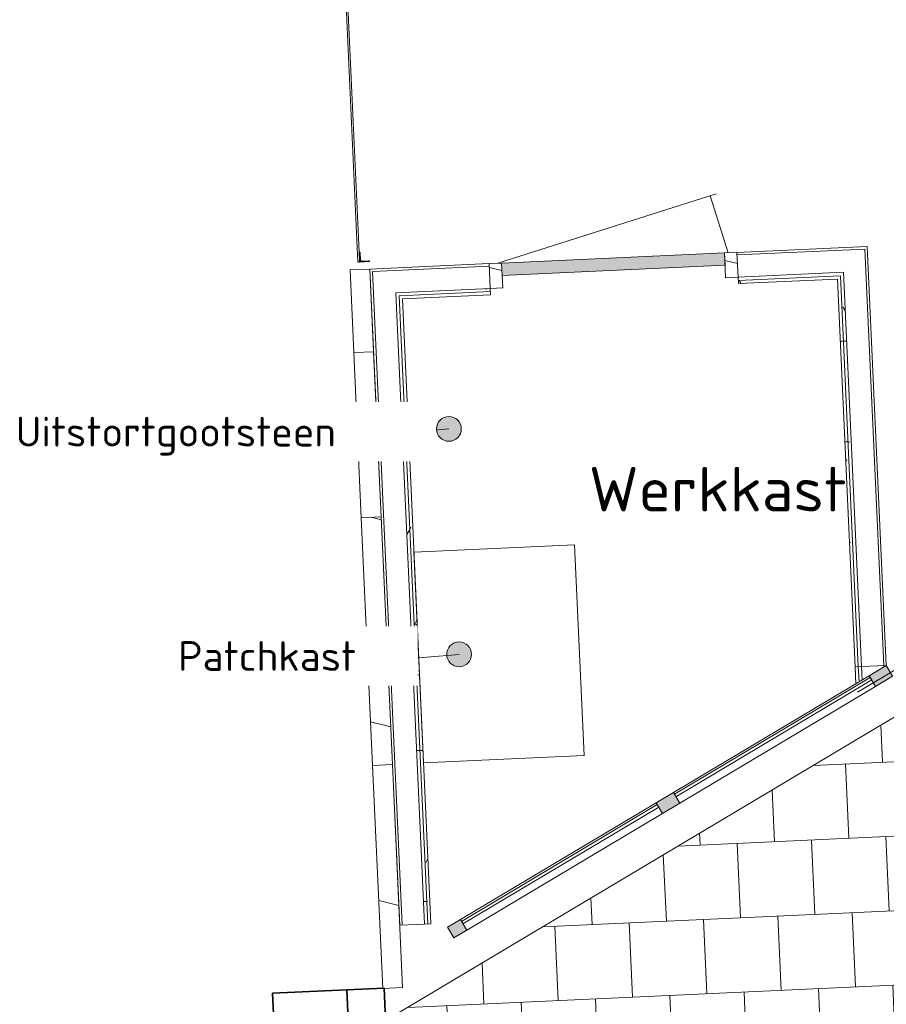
# Model space of a CAD drawing. Header units: metres. Extents: x 127444 to 127966, y 464485 to 464708.
# Tile 397 of 425: x 127897.05 to 127900.55, y 464691.77 to 464695.74. Entities that reach past the tile are written whole.
import ezdxf

# ---------------------------------------------------------------- set-up
doc = ezdxf.new("R2010")
doc.units = ezdxf.units.M
for name, pattern in [('Dash_2_', [6.349999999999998, 3.174999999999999, -3.174999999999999]), ('IMPORT-DASHED _3_', [1.875, 1.25, -0.625]), ('VH-OPSLUITBAND_100X200', [16, 8, -2, 4, -2]), ('VH-OPSLUITBAND_150X250', [24, 16, -2, 4, -2])]:
    doc.linetypes.add(name, pattern=pattern)
doc.layers.get('0').update_dxf_attribs({"lineweight": 25})
for name, color, linetype, lineweight in [('A-DETL', 255, 'Continuous', 9), ('A-DETL-GENF', 92, 'Continuous', 9), ('A-DETL-THIN', 151, 'Continuous', 9), ('A-DOOR', 31, 'Continuous', 9), ('A-FLOR', 192, 'Continuous', 9), ('A-GENM', 7, 'Continuous', 9), ('A-GLAZ-CURT', 52, 'Continuous', 9), ('A-GLAZ-CWMG', 51, 'Continuous', 9), ('A-WALL', 113, 'Continuous', 9), ('A-WALL-PATT', 111, 'Continuous', 13), ('B-WE-VH-VERHARDING_BETON-A-250', 252, 'Continuous', 18), ('B-WE-VH-VERHARDING_BETONSTRAATSTEEN-A-200', 8, 'Continuous', 9), ('G-ANNO-TEXT', 231, 'Continuous', 9), ('N-WE-VH-KANTOPSLUITING_OPSLUITBAND_100X200-G', 150, 'VH-OPSLUITBAND_100X200', 35), ('N-WE-VH-KANTOPSLUITING_OPSLUITBAND_150X250-G', 150, 'VH-OPSLUITBAND_150X250', 35), ('S-COLS', 52, 'Continuous', 9)]:
    doc.layers.add(name, color=color, linetype=linetype, lineweight=lineweight)
doc.styles.add('ISOCPEUR_2', font='isocpeur.ttf', dxfattribs={"height": 0.18})
doc.styles.add('ISOCPEUR_3', font='isocpeur.ttf', dxfattribs={"height": 120})
pattern_1 = [(120.8163824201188, (127962.7950409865, 464656.7746928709), (-0.2954494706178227, 0.2969732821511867), [0.033528, -0.271272, 0.033528, -0.271272, -1.6256]), (120.8163824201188, (127962.7950409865, 464656.7746928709), (-0.2954494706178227, 0.2969732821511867), [-0.6096, 0.033528, -0.576072, 0.033528, -0.271272, -0.7112]), (120.8163824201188, (127962.7950409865, 464656.7746928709), (-0.2954494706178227, 0.2969732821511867), [-1.524, 0.033528, -0.169672, 0.033528, -0.474472]), (240.8163824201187, (127962.6733405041, 464656.8795517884), (-0.1094616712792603, -0.4043533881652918), [0.03352799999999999, -0.2712719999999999, 0.03352799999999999, -0.2712719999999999, -1.625599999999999]), (240.8163824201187, (127962.6733405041, 464656.8795517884), (-0.1094616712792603, -0.4043533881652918), [-0.6095999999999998, 0.03352799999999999, -0.5760719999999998, 0.03352799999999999, -0.2712719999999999, -0.7111999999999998]), (240.8163824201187, (127962.6733405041, 464656.8795517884), (-0.1094616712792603, -0.4043533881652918), [-1.524, 0.03352799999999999, -0.1696719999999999, 0.03352799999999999, -0.4744719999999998]), (0.8163824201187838, (127962.4728053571, 464656.8190825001), (0.4049111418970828, 0.1073801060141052), [0.033528, -0.271272, 0.033528, -1.896872]), (0.8163824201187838, (127962.4728053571, 464656.8190825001), (0.4049111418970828, 0.1073801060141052), [-0.338328, -0.271272, 0.033528, -0.5760719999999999, -1.016]), (0.8163824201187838, (127962.4728053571, 464656.8190825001), (0.4049111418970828, 0.1073801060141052), [-1.2192, 0.033528, -0.271272, 0.033528, -0.6776719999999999]), (0.8163824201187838, (127962.4728053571, 464656.8190825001), (0.4049111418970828, 0.1073801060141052), [-1.557528, -0.169672, 0.033528, -0.4744719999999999])]

# ---------------------------------------------------------------- blocks, each defined once
blk = doc.blocks.new('Panel del sistema - Hiansa Panel - Ephyra Kleur Panel SEMILISO Vert - 80mm-4882250--2_00_00')
at = {"layer": 'A-GLAZ-CURT'}
h = blk.add_hatch(dxfattribs=at)
h.set_pattern_fill('FP_15', color=256, style=0, pattern_type=2)
h.set_pattern_definition([(253.208, (40681.923, 62574.72), (765.887875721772, -231.1185016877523), []), (343.208, (40681.923, 62574.72), (231.1185016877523, 765.887875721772), [])])
h.paths.add_polyline_path([(-166.6666667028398, 40.00000000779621), (-166.6666667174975, -40.00000000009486), (166.6666667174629, -40.00000000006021), (166.6666667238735, 39.99999998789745), (-151.3028322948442, 40.00000000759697)])
for p, q in [((166.6666667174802, 39.99999999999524), (-166.6666667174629, 39.99999999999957)), ((-166.6666667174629, 39.99999999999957), (-166.6666667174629, -40.0000000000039)), ((166.6666667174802, -40.00000000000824), (166.6666667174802, 39.99999999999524)), ((-166.6666667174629, -40.0000000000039), (166.6666667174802, -40.00000000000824))]:
    blk.add_line(p, q, dxfattribs=at)
blk = doc.blocks.new('Panel del sistema - Hiansa Panel - Ephyra Kleur Panel SEMILISO Vert - 80mm-4850903--2_00_00')
at = {"layer": 'A-GLAZ-CURT'}
h = blk.add_hatch(dxfattribs=at)
h.set_pattern_fill('FP_16', color=256, style=0, pattern_type=2)
h.set_pattern_definition([(253.208, (38398.59, 62574.72), (765.887875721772, -231.1185016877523), []), (343.208, (38398.59, 62574.72), (231.1185016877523, 765.887875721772), [])])
h.paths.add_polyline_path([(-449.9999996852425, 39.99999998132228), (-449.9999996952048, -40.00000000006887), (449.9999998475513, -40.00000000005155), (449.9999998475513, 39.99999999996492), (-39.35873181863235, 39.99999997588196)])
for p, q in [((449.9999998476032, 39.99999999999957), (-449.9999998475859, 39.99999999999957)), ((-449.9999998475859, 39.99999999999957), (-449.9999998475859, -39.99999999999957)), ((449.9999998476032, -39.99999999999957), (449.9999998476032, 39.99999999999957)), ((-449.9999998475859, -39.99999999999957), (449.9999998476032, -39.99999999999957))]:
    blk.add_line(p, q, dxfattribs=at)
blk = doc.blocks.new('Panel del sistema - Hiansa Panel - Ephyra Kleur Panel SEMILISO Vert - 80mm-V213--2_00_00')
at = {"layer": 'A-GLAZ-CURT'}
h = blk.add_hatch(dxfattribs=at)
h.set_pattern_fill('FP_113', color=256, style=0, pattern_type=2)
h.set_pattern_definition([(253.208, (39348.59, 62574.72), (765.887875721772, -231.1185016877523), []), (343.208, (39348.59, 62574.72), (231.1185016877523, 765.887875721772), [])])
h.paths.add_polyline_path([(-500.0000001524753, 39.99999999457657), (-500.0000001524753, -40.00000000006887), (500.000000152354, -40.00000000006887), (500.0000001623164, 39.99999998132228), (-283.499826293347, 39.99999999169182)])
for p, q in [((500.000000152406, 39.99999999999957), (-500.000000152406, 39.99999999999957)), ((-500.000000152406, 39.99999999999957), (-500.000000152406, -39.99999999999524)), ((500.000000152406, -39.99999999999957), (500.000000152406, 39.99999999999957)), ((-500.000000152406, -39.99999999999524), (500.000000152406, -39.99999999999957))]:
    blk.add_line(p, q, dxfattribs=at)
blk = doc.blocks.new('Chainlink_Fence - Chainlink_Fence-4383819--2_00_00')
at = {"layer": 'A-GENM'}
for points in [[(-3.465174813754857e-11, 39.99999999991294), (-5.197762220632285e-11, -8.662937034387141e-11), (39.96279238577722, -6.930349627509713e-11), (36.09979336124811, 3.999999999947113), (8.565286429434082, 4.594277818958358), (5.757359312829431, 5.757359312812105), (3.999999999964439, 9.999999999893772), (3.999999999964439, 36.99999999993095)], [(1707.999999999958, 39.99999999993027), (1703.999999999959, 36.99999999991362), (1703.405722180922, 8.56528642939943), (1702.24264068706, 5.757359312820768), (1697.999999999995, 3.999999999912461), (1671.037207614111, 3.999999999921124), (1668.037207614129, -6.064055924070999e-11), (1707.999999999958, -5.197762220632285e-11), (1707.999999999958, 33.89332442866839)]]:
    blk.add_hatch(color=256, dxfattribs=at).paths.add_polyline_path(points)
at = {"layer": 'A-GENM', "lineweight": 13}
for p, q in [((-1.732587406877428e-11, 0), (-1.732587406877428e-11, -7.000000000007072)), ((1668.037207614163, 4.230123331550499e-12), (39.96279238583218, 1.013451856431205e-13)), ((1707.999999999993, -7.00000000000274), (1707.999999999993, 4.331468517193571e-12)), ((-1.732587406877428e-11, -7.000000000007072), (1707.999999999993, -7.00000000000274))]:
    blk.add_line(p, q, dxfattribs=at)
at = {"layer": 'S-COLS'}
for p, q in [((0.999999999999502, 39.99999999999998), (-2.707167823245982e-13, 40.00000000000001)), ((-2.707167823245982e-13, 40.00000000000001), (0, 0)), ((1707, 39.99999999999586), (1708, 39.99999999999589)), ((1708, 39.99999999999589), (1707.999999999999, -4.119971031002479e-12)), ((0, -2.114974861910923e-15), (39.96279238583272, 1.279559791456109e-13)), ((3.999999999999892, 9.999999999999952), (3.999999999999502, 37.00000000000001)), ((36.96279238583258, 3.999999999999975), (9.999999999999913, 4.000000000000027)), ((39.96279238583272, 1.279559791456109e-13), (39.96279238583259, 1.000000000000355)), ((1668.037207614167, -3.989900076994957e-12), (1668.037207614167, 0.9999999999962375)), ((1671.037207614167, 3.999999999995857), (1698, 3.999999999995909)), ((1704, 9.999999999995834), (1704, 36.99999999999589)), ((1707.999999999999, -4.119971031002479e-12), (1668.037207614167, -3.989900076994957e-12))]:
    blk.add_line(p, q, dxfattribs=at)
for centre, radius, start, end in [((0.999999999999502, 36.99999999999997), 3.000000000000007, 6.488331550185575e-13, 90.00000000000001), ((1707, 36.99999999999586), 2.999999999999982, 89.99999999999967, 179.9999999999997), ((9.999999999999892, 10.00000000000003), 6.000000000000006, 180.0000000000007, 269.9999999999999), ((36.96279238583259, 0.9999999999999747), 3.000000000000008, 7.219859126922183e-12, 90.00000000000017), ((1671.037207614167, 0.9999999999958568), 2.999999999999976, 89.99999999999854, 179.9999999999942), ((1698, 9.999999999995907), 5.999999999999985, 269.9999999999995, 359.9999999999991)]:
    blk.add_arc(centre, radius, start, end, dxfattribs=at)
blk = doc.blocks.new('32_3_D_BNP_VO_Deur_Enkel - vo-4416047--2_00_00')
at = {"layer": 'A-DOOR'}
h = blk.add_hatch(dxfattribs=at)
h.set_pattern_fill('FP_114', color=256, style=0, pattern_type=2)
h.set_pattern_definition([(343.208, (-61432.883, 40785.59), (37.55675652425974, 124.456779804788), [])])
h.paths.add_polyline_path([(-379.9999999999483, -63.0000000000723), (-329.9999999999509, -63.0000000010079), (-329.9999999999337, 36.99999999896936), (-379.9999999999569, 36.99999999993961), (-379.9999999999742, -53.00000000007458)])
h.paths.add_polyline_path([(570.0000000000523, -63.0000000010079), (620.0000000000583, -63.0000000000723), (620.000000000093, 36.99999999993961), (570.0000000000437, 36.18082788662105), (570.000000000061, -13.00000000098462)])
blk.add_hatch(color=256, dxfattribs=at).paths.add_polyline_path([(-329.9999999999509, -63.0000000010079), (570.0000000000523, -63.0000000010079), (570.000000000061, -13.00000000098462), (-329.9999999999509, -13.00000000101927)])
for p, q in [((-380.0000000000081, -63.00000000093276), (-380.000000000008, 36.99999999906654)), ((-380.000000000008, 36.99999999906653), (-330.0000000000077, 36.99999999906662)), ((-330.0000000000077, 36.99999999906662), (-330.0000000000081, -63.00000000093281)), ((569.9999999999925, -63.00000000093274), (569.9999999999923, 36.99999999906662)), ((569.9999999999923, 36.99999999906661), (619.9999999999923, 36.99999999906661)), ((619.9999999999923, 36.99999999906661), (619.9999999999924, -63.00000000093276)), ((-330.0000000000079, -13.00000000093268), (569.9999999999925, -13.00000000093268)), ((-330.0000000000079, -63.00000000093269), (-330.0000000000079, -13.00000000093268)), ((569.9999999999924, -13.00000000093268), (569.9999999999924, -63.00000000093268)), ((-330.0000000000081, -63.00000000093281), (-380.0000000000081, -63.00000000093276)), ((569.9999999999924, -63.00000000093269), (-330.000000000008, -63.00000000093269)), ((619.9999999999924, -63.00000000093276), (569.9999999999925, -63.00000000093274))]:
    blk.add_line(p, q, dxfattribs=at)
at = {"layer": 'A-GENM'}
for p, q in [((-345.0000000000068, -63.00000000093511), (-282.7018127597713, -295.5000000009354)), ((584.9999999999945, -63.00000000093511), (-306.8499584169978, -301.9704761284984))]:
    blk.add_line(p, q, dxfattribs=at)
blk = doc.blocks.new('Panel del sistema - Hiansa Panel - Ephyra Kleur Panel SEMILISO Vert - 80mm-4882251--2_00_00')
at = {"layer": 'A-GLAZ-CURT'}
for p, q in [((333.3333334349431, 39.99999999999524), (-333.3333334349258, 39.99999999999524)), ((-333.3333334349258, 39.99999999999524), (-333.3333334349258, -40.00000000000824)), ((333.3333334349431, -40.00000000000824), (333.3333334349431, 39.99999999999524)), ((-333.3333334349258, -40.00000000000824), (333.3333334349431, -40.00000000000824))]:
    blk.add_line(p, q, dxfattribs=at)
blk = doc.blocks.new('System Panel - Closed-4882646--2_00_00')
at = {"layer": 'A-GLAZ-CURT'}
for p, q in [((459.9999999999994, 16.99999999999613), (-460.0000000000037, 16.99999999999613)), ((-460.0000000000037, 16.99999999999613), (-460.0000000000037, 4.999999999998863)), ((-460.0000000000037, 4.999999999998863), (459.9999999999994, 4.999999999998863)), ((459.9999999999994, 4.999999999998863), (459.9999999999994, 16.99999999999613))]:
    blk.add_line(p, q, dxfattribs=at)
blk = doc.blocks.new('Rectangular Mullion - 60x50mm-4852872--2_00_00')
at = {"layer": 'A-GLAZ-CWMG'}
for p, q in [((72605.00000018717, -33468.23632676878), (72605.00000018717, -34388.23632676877)), ((72655.00000018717, -34388.23632676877), (72655.00000018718, -33468.23632676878))]:
    blk.add_line(p, q, dxfattribs=at)
blk = doc.blocks.new('Rectangular Mullion - 60x50mm-4852834--2_00_00')
at = {"layer": 'A-GLAZ-CWMG'}
for p, q in [((72605.00000018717, -32468.23632676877), (72605.00000018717, -33388.23632676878)), ((72655.00000018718, -33388.23632676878), (72655.00000018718, -32468.23632676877))]:
    blk.add_line(p, q, dxfattribs=at)
blk = doc.blocks.new('Rectangular Mullion - 80x50mm-4643832--2_00_00')
at = {"layer": 'A-GLAZ-CWMG'}
blk.add_hatch(color=256, dxfattribs=at).paths.add_polyline_path([(39.99999999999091, 1.84763121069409e-07), (39.99999999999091, -25.00000000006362), (-40.00000000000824, -25.00000000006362), (-40.00000000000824, 24.99999999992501), (39.99999999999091, 24.99999999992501)])
at = {"layer": 'A-GLAZ-CWMG', "lineweight": 13}
for p, q in [((-39.99999999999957, 25.00000000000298), (39.99999999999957, 25.00000000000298)), ((-39.99999999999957, -25.00000000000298), (-39.99999999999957, 25.00000000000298)), ((39.99999999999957, 25.00000000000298), (39.99999999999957, -25.00000000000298)), ((39.99999999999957, -25.00000000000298), (-39.99999999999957, -25.00000000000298))]:
    blk.add_line(p, q, dxfattribs=at)
blk = doc.blocks.new('Rectangular Mullion - 60x50mm-4643838--2_00_00')
at = {"layer": 'A-GLAZ-CWMG'}
blk.add_hatch(color=256, dxfattribs=at).paths.add_polyline_path([(-59.99999999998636, -12.12967696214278), (-59.99999999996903, -25.00000000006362), (3.465174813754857e-11, -25.00000000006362), (3.465174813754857e-11, 24.99999999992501), (-59.99999999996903, 24.99999999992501), (-59.99999999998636, -5.000000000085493)])
at = {"layer": 'A-GLAZ-CWMG', "lineweight": 13}
for p, q in [((-59.99999999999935, 25.00000000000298), (-59.99999999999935, -25.00000000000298)), ((0, 25.00000000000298), (-59.99999999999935, 25.00000000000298)), ((0, -25.00000000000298), (0, 25.00000000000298)), ((-59.99999999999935, -25.00000000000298), (0, -25.00000000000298))]:
    blk.add_line(p, q, dxfattribs=at)
blk = doc.blocks.new('entrance')
at = {"layer": 'A-DETL-GENF'}
blk.add_hatch(color=256, dxfattribs=at).paths.add_polyline_path([(127898.6445235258, 464693.593456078), (127898.644470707, 464693.5934536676), (127898.6729626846, 464692.969103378)])
at = {"layer": 'A-WALL-PATT', "lineweight": 9}
h = blk.add_hatch(dxfattribs=at)
h.set_pattern_fill('FP_2', color=256, scale=0.001, angle=120.8163824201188, style=0, pattern_type=2)
h.set_pattern_definition(pattern_1)
h.paths.add_polyline_path([(127900.3637984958, 464694.7218005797), (127899.9512262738, 464694.7030079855), (127899.9518178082, 464694.6900214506), (127900.3643900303, 464694.7088140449), (127900.3639315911, 464694.7188786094)])
h.paths.add_polyline_path([(127898.9522620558, 464694.6575053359), (127898.5838072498, 464694.6407222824), (127898.5843987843, 464694.6277357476), (127898.9528535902, 464694.6445188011)])
h = blk.add_hatch(dxfattribs=at)
h.set_pattern_fill('FP_2', color=256, scale=0.001, angle=120.8163824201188, style=0, pattern_type=2)
h.set_pattern_definition(pattern_1)
h.paths.add_polyline_path([(127900.3767850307, 464694.7223921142), (127900.3637984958, 464694.7218005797), (127900.436218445, 464693.1318945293), (127900.4492049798, 464693.1324860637), (127900.4083949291, 464694.028429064)])
h = blk.add_hatch(dxfattribs=at)
h.set_pattern_fill('FP_2', color=256, scale=0.001, angle=120.8163824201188, style=0, pattern_type=2)
h.set_pattern_definition(pattern_1)
h.paths.add_polyline_path([(127900.3514034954, 464694.7082225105), (127899.9518178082, 464694.6900214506), (127899.9524093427, 464694.6770349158), (127900.3519950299, 464694.6952359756), (127900.3514465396, 464694.7072775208)])
h.paths.add_polyline_path([(127898.9528535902, 464694.6445188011), (127898.5973853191, 464694.628327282), (127898.5979768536, 464694.6153407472), (127898.9534451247, 464694.6315322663)])
h = blk.add_hatch(dxfattribs=at)
h.set_pattern_fill('FP_2', color=256, scale=0.001, angle=120.8163824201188, style=0, pattern_type=2)
h.set_pattern_definition(pattern_1)
h.paths.add_polyline_path([(127900.3643900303, 464694.7088140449), (127900.3514465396, 464694.7072775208), (127900.4232319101, 464693.1313029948), (127900.436218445, 464693.1318945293), (127900.3957256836, 464694.0208717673)])
h = blk.add_hatch(dxfattribs=at)
h.set_pattern_fill('FP_2', color=256, scale=0.001, angle=120.8163824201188, style=0, pattern_type=2)
h.set_pattern_definition(pattern_1)
h.paths.add_polyline_path([(127898.5838072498, 464694.6407222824), (127898.570820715, 464694.640130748), (127898.6867800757, 464692.0943613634), (127898.6997666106, 464692.0949528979), (127898.5838874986, 464694.6389605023)])
h = blk.add_hatch(dxfattribs=at)
h.set_pattern_fill('FP_2', color=256, scale=0.001, angle=120.8163824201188, style=0, pattern_type=2)
h.set_pattern_definition(pattern_1)
h.paths.add_polyline_path([(127898.5973853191, 464694.628327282), (127898.5843987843, 464694.6277357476), (127898.6997666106, 464692.0949528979), (127898.7127531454, 464692.0955444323), (127898.5978966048, 464694.6171025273)])
at = {"layer": 'G-ANNO-TEXT'}
h = blk.add_hatch(color=256, dxfattribs=at)
edge = h.paths.add_edge_path()
edge.add_arc((127898.7852661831, 464694.0910974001), 0.04999999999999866, 120.8163824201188, 480.8163824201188)
h = blk.add_hatch(color=256, dxfattribs=at)
edge = h.paths.add_edge_path()
edge.add_arc((127898.8263452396, 464693.1820494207), 0.05000000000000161, 120.8163824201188, 480.8163824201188)
at = {"layer": 'A-DETL', "linetype": 'Dash_2_'}
blk.add_line((127903.1598370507, 464694.655776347), (127898.7970647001, 464692.0533510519), dxfattribs=at)
at = {"layer": 'A-DETL', "linetype": 'IMPORT-DASHED _3_', "lineweight": 13}
for p, q in [((127899.291547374, 464693.6229827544), (127898.644470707, 464693.5934536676)), ((127899.3302964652, 464692.7738663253), (127899.291547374, 464693.6229827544)), ((127898.644470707, 464693.5934536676), (127898.6832197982, 464692.7443372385)), ((127898.6832197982, 464692.7443372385), (127899.3302964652, 464692.7738663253))]:
    blk.add_line(p, q, dxfattribs=at)
at = {"layer": 'A-DETL-THIN'}
for p, q in [((127900.4232319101, 464693.1313029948), (127900.4263141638, 464693.0636352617)), ((127900.436218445, 464693.1318945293), (127900.4389834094, 464693.0711925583)), ((127900.4492049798, 464693.1324860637), (127900.4516526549, 464693.078749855)), ((127900.5391117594, 464693.1365813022), (127900.5393628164, 464693.1310696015))]:
    blk.add_line(p, q, dxfattribs=at)
at = {"layer": 'A-WALL'}
for p, q in [((127900.4721311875, 464694.8268388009), (127899.9466760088, 464694.8029044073)), ((127899.9471310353, 464694.7929147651), (127900.4625965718, 464694.8163941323)), ((127900.5391117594, 464693.1365813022), (127900.4625965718, 464694.8163941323)), ((127900.5491014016, 464693.1370363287), (127900.4721311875, 464694.8268388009)), ((127898.9477117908, 464694.7574017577), (127898.4663740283, 464694.7354769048)), ((127898.4663740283, 464694.7354769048), (127898.5868836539, 464692.0898110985)), ((127898.4768186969, 464694.7259422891), (127898.9481668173, 464694.7474121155)), ((127898.5968732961, 464692.090266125), (127898.4768186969, 464694.7259422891)), ((127899.9518178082, 464694.6900214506), (127900.3643900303, 464694.7088140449)), ((127900.436218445, 464693.1318945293), (127900.3643900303, 464694.7088140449)), ((127898.5843987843, 464694.6277357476), (127898.9528535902, 464694.6445188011)), ((127898.6997666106, 464692.0949528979), (127898.5843987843, 464694.6277357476)), ((127900.4492049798, 464693.1324860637), (127900.5491014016, 464693.1370363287)), ((127898.5868836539, 464692.0898110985), (127898.6867800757, 464692.0943613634))]:
    blk.add_line(p, q, dxfattribs=at)
at = {"layer": 'A-WALL', "lineweight": 18}
for p, q in [((127899.9512262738, 464694.7030079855), (127900.3767850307, 464694.7223921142)), ((127900.4492049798, 464693.1324860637), (127900.3767850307, 464694.7223921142)), ((127899.9512262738, 464694.7030079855), (127899.9524093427, 464694.6770349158)), ((127899.9524093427, 464694.6770349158), (127900.3519950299, 464694.6952359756)), ((127900.3519950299, 464694.6952359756), (127900.4232319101, 464693.1313029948)), ((127898.570820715, 464694.640130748), (127898.9522620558, 464694.6575053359)), ((127898.6867800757, 464692.0943613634), (127898.570820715, 464694.640130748)), ((127898.9534451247, 464694.6315322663), (127898.9522620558, 464694.6575053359)), ((127898.5979768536, 464694.6153407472), (127898.9534451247, 464694.6315322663)), ((127898.7127531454, 464692.0955444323), (127898.5979768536, 464694.6153407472)), ((127900.4232319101, 464693.1313029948), (127900.4492049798, 464693.1324860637)), ((127898.6867800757, 464692.0943613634), (127898.7127531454, 464692.0955444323))]:
    blk.add_line(p, q, dxfattribs=at)
at = {"layer": 'G-ANNO-TEXT'}
for p, q in [((127898.7852661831, 464694.0910974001), (127898.3611249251, 464694.0534318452)), ((127898.8263452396, 464693.1820494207), (127898.4351233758, 464693.1486181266))]:
    blk.add_line(p, q, dxfattribs=at)
for centre, radius in [((127898.7852661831, 464694.0910974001), 0.04999999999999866), ((127898.8263452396, 464693.1820494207), 0.05000000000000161)]:
    blk.add_circle(centre, radius, dxfattribs=at)
at = {"layer": 'A-DOOR', "xscale": 0.001, "yscale": 0.001, "zscale": 0.001, "rotation": 182.6080102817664}
blk.add_blockref('32_3_D_BNP_VO_Deur_Enkel - vo-4416047--2_00_00', (127899.5699362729, 464694.7226786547), dxfattribs=at)
at = {"layer": 'A-GENM', "xscale": 0.001, "yscale": 0.001, "zscale": 0.001, "rotation": 272.6080102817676}
blk.add_blockref('Chainlink_Fence - Chainlink_Fence-4383819--2_00_00', (127898.3473318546, 464696.4698566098), dxfattribs=at)
at = {"layer": 'A-GLAZ-CURT', "xscale": 0.001, "yscale": 0.001, "zscale": 0.001}
for name, p, rotation in [('Panel del sistema - Hiansa Panel - Ephyra Kleur Panel SEMILISO Vert - 80mm-4882250--2_00_00', (127898.4339992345, 464694.5671627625), 272.6080102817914), ('Panel del sistema - Hiansa Panel - Ephyra Kleur Panel SEMILISO Vert - 80mm-4882251--2_00_00', (127898.4567505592, 464694.0676806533), 272.6080102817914), ('Panel del sistema - Hiansa Panel - Ephyra Kleur Panel SEMILISO Vert - 80mm-V213--2_00_00', (127898.4946694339, 464693.2352104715), 272.6080102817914), ('System Panel - Closed-4882646--2_00_00', (127900.0981563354, 464692.8387768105), 30.81638242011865), ('Panel del sistema - Hiansa Panel - Ephyra Kleur Panel SEMILISO Vert - 80mm-4850903--2_00_00', (127898.5378969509, 464692.2861944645), 272.6080102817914), ('System Panel - Closed-4882646--2_00_00', (127899.2393428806, 464692.3264883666), 30.81638242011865)]:
    blk.add_blockref(name, p, dxfattribs=dict(at, rotation=rotation))
at = {"layer": 'A-GLAZ-CWMG', "extrusion": (0, 0, -1), "xscale": 0.0009999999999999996, "yscale": 0.0009999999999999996, "zscale": 0.0009999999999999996, "rotation": 149.1836175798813}
for p in [(-127900.5275630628, 464693.0949210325), (-127899.668749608, 464692.5826325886)]:
    blk.add_blockref('Rectangular Mullion - 80x50mm-4643832--2_00_00', p, dxfattribs=at)
at = {"layer": 'A-GLAZ-CWMG'}
for name, p, xscale, yscale, zscale, rotation in [('Rectangular Mullion - 60x50mm-4852872--2_00_00', (127908.1676401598, 464613.0821121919), 0.001, 0.001, 0.001, 120.8163824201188), ('Rectangular Mullion - 60x50mm-4852834--2_00_00', (127908.1676401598, 464613.0821121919), 0.001, 0.001, 0.001, 120.8163824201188), ('Rectangular Mullion - 60x50mm-4643838--2_00_00', (127898.792759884, 464692.0600983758), 0.0009999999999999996, 0.0009999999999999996, 0.0009999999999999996, 210.8163824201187)]:
    blk.add_blockref(name, p, dxfattribs=dict(at, xscale=xscale, yscale=yscale, zscale=zscale, rotation=rotation))
at = {"layer": 'G-ANNO-TEXT', "insert": (127899.3494537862, 464693.9381998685), "char_height": 0.18, "width": 1.274683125, "attachment_point": 1, "style": 'ISOCPEUR_2'}
blk.add_mtext('Werkkast', dxfattribs=at)
at = {"layer": 'G-ANNO-TEXT', "char_height": 0.12, "attachment_point": 1, "style": 'ISOCPEUR_3', "bg_fill": 2}
for s, insert, width in [('Uitstortgootsteen', (127897.0383700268, 464694.139947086), 1.6354425), ('Patchkast', (127897.6931326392, 464693.2353369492), 0.905906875)]:
    blk.add_mtext(s, dxfattribs=dict(at, insert=insert, width=width))

msp = doc.modelspace()

# ---------------------------------------------------------------- hatches: boundary and pattern name
at = {"layer": 'B-WE-VH-VERHARDING_BETON-A-250', "transparency": 33554618}
h = msp.add_hatch(dxfattribs=at)
h.set_pattern_fill('AVH-BETONPLAAT_HALFST', color=256, scale=0.15, pattern_type=2)
h.set_pattern_definition([(2.612586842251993, (127899.7456603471, 464680.3977918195), (-0.01367473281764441, 0.2996881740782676), []), (92.61258684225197, (127899.7456603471, 464680.3977918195), (-0.1635188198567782, 0.2928508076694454), [0.3, -0.3])])
h.paths.add_polyline_path([(127899.7640377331, 464690.9231963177), (127899.1169609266, 464690.8936702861), (127899.1557060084, 464690.0445536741), (127899.8027828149, 464690.0740797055)], flags=16)
h.paths.add_polyline_path([(127899.8324113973, 464689.4247554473), (127899.1853345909, 464689.3952294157), (127899.2240796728, 464688.5461128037), (127899.8711564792, 464688.5756388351)], flags=16)
h.paths.add_polyline_path([(127903.6947699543, 464694.7864170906), (127898.5297423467, 464691.7049695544), (127898.7405886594, 464687.0755731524), (127899.439850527, 464687.1074211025), (127899.7455859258, 464680.3977884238), (127904.3462628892, 464680.607697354), (127904.3310616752, 464680.9420989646), (127903.2317533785, 464680.8920476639), (127903.163506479, 464682.3904943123), (127904.3117703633, 464682.4427906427), (127904.3174060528, 464682.3429446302), (127903.1680562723, 464682.290597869), (127903.2272035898, 464680.9919440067), (127904.2962513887, 464681.0406339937), (127904.376560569, 464681.0442916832), (127904.3173988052, 464682.3429447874), (127904.267382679, 464682.3406668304)])
at = {"layer": 'B-WE-VH-VERHARDING_BETONSTRAATSTEEN-A-200'}
h = msp.add_hatch(dxfattribs=at)
h.set_pattern_fill('AVH-BSS_KEIFORMAAT_ELLEBOOG-SO', color=256, angle=1, pattern_type=2)
h.set_pattern_definition([(1, (1.717125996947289e-09, 52.72539049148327), (0.1031515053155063, 0.1068165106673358), [0.315, -0.105]), (271, (-0.0036650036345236, 52.93535850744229), (0.1031515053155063, 0.1068165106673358), [0.315, -0.105])])
h.paths.add_polyline_path([(127936.6437525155, 464648.5005141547), (127936.2851534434, 464649.1016852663), (127925.9793629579, 464642.9542726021), (127922.5598646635, 464648.6868685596), (127922.860450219, 464648.8661680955), (127922.5018511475, 464649.4673392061), (127917.3531006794, 464646.3961052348), (127917.3033626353, 464647.2151864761), (127916.6040875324, 464647.1833379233), (127916.704182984, 464644.985616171), (127917.403458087, 464645.0174647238), (127917.3771374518, 464645.5953674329), (127918.0510813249, 464645.9973755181), (127921.4705796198, 464640.2647795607), (127920.6547045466, 464639.7781093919), (127921.0133036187, 464639.1769382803)], flags=17)
h.paths.add_polyline_path([(127906.4778449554, 464630.5065250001), (127906.1192458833, 464631.1076961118), (127904.2298509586, 464629.9806704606), (127904.5884500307, 464629.3794993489)], flags=16)
h.paths.add_polyline_path([(127914.1427766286, 464635.07866317), (127913.7841775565, 464635.6798342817), (127911.8947826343, 464634.5528086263), (127912.2533817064, 464633.9516375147)], flags=17)
h.paths.add_polyline_path([(127936.6437525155, 464648.5005141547), (127936.2851534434, 464649.1016852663), (127925.9793629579, 464642.9542726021), (127922.5598646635, 464648.6868685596), (127922.860450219, 464648.8661680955), (127922.5018511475, 464649.4673392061), (127917.3531006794, 464646.3961052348), (127917.3033626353, 464647.2151864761), (127916.6040875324, 464647.1833379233), (127916.704182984, 464644.985616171), (127917.403458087, 464645.0174647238), (127917.3771374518, 464645.5953674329), (127918.0510813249, 464645.9973755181), (127921.4705796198, 464640.2647795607), (127920.6547045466, 464639.7781093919), (127921.0133036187, 464639.1769382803)], flags=17)
edge = h.paths.add_edge_path(flags=16)
edge.add_arc((127906.6130230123, 464696.4245647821), 0.4000086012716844, 2.990956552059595, 182.2394553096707)
edge.add_line((127906.2133199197, 464696.4089340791), (127906.7201898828, 464685.3020787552))
edge.add_arc((127907.1188599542, 464685.3403556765), 0.4005033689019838, 185.4842447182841, 359.7384086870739)
edge.add_line((127907.5193591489, 464685.3385271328), (127907.012486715, 464696.4454365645))
edge = h.paths.add_edge_path()
edge.add_line((127915.6824960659, 464667.4180396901), (127916.3817711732, 464667.4498882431))
edge.add_line((127916.3817711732, 464667.4498882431), (127916.2185547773, 464671.0335098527))
edge.add_line((127916.2185547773, 464671.0335098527), (127915.5192796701, 464671.0016612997))
edge.add_line((127915.5192796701, 464671.0016612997), (127915.4191842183, 464673.1993830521))
edge.add_line((127915.4191842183, 464673.1993830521), (127916.1184593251, 464673.2312316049))
edge.add_line((127916.1184593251, 464673.2312316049), (127915.9825416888, 464676.2154745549))
edge.add_line((127915.9825416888, 464676.2154745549), (127915.283266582, 464676.183626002))
edge.add_line((127915.283266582, 464676.183626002), (127915.1285736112, 464679.5801050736))
edge.add_line((127915.1285736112, 464679.5801050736), (127915.8278487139, 464679.6119536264))
edge.add_line((127915.8278487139, 464679.6119536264), (127915.6919310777, 464682.5961965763))
edge.add_line((127915.6919310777, 464682.5961965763), (127914.9926559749, 464682.5643480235))
edge.add_line((127914.9926559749, 464682.5643480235), (127914.8902856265, 464684.8120179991))
edge.add_line((127914.8902856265, 464684.8120179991), (127913.2042385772, 464687.6387220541))
edge.add_line((127913.2042385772, 464687.6387220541), (127910.6599704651, 464686.1211398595))
edge.add_arc((127910.401605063, 464686.5492219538), 0.5000069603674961, 182.6081933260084, 301.112733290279, ccw=False)
edge.add_line((127909.9021160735, 464686.5264687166), (127909.315426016, 464699.4079880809))
edge.add_line((127909.315426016, 464699.4079880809), (127903.7901402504, 464696.1121618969))
edge.add_line((127903.7901402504, 464696.1121618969), (127904.5028932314, 464680.4646533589))
edge.add_line((127904.5028932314, 464680.4646533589), (127899.6024069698, 464680.2414128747))
edge.add_line((127899.6024069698, 464680.2414128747), (127899.9223645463, 464673.1902892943))
edge.add_line((127899.9223645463, 464673.1902892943), (127899.3429651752, 464673.163900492))
edge.add_line((127899.3429651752, 464673.163900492), (127899.5073656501, 464669.5803328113))
edge.add_line((127899.5073656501, 464669.5803328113), (127900.0867650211, 464669.6067216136))
edge.add_line((127900.0867650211, 464669.6067216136), (127900.1868604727, 464667.4089998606))
edge.add_line((127900.1868604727, 464667.4089998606), (127899.6074611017, 464667.3826110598))
edge.add_line((127899.6074611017, 464667.3826110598), (127899.7706774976, 464663.7989894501))
edge.add_line((127899.7706774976, 464663.7989894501), (127900.3500768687, 464663.8253782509))
edge.add_line((127900.3500768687, 464663.8253782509), (127900.4501723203, 464661.6276564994))
edge.add_line((127900.4501723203, 464661.6276564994), (127899.8707729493, 464661.6012676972))
edge.add_line((127899.8707729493, 464661.6012676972), (127900.0386093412, 464658.0178565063))
edge.add_line((127900.0386093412, 464658.0178565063), (127900.6180087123, 464658.0442453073))
edge.add_line((127900.6180087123, 464658.0442453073), (127900.7134841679, 464655.8463131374))
edge.add_line((127900.7134841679, 464655.8463131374), (127900.1340847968, 464655.8199243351))
edge.add_line((127900.1340847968, 464655.8199243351), (127900.2973011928, 464652.2363027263))
edge.add_line((127900.2973011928, 464652.2363027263), (127900.8767005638, 464652.2626915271))
edge.add_line((127900.8767005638, 464652.2626915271), (127900.9767960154, 464650.0649697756))
edge.add_line((127900.9767960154, 464650.0649697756), (127900.3973966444, 464650.0385809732))
edge.add_line((127900.3973966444, 464650.0385809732), (127900.5606130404, 464646.4549593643))
edge.add_line((127900.5606130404, 464646.4549593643), (127901.1400124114, 464646.4813481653))
edge.add_line((127901.1400124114, 464646.4813481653), (127901.7667315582, 464632.7209396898))
edge.add_line((127901.7667315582, 464632.7209396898), (127901.1873321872, 464632.6945508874))
edge.add_line((127901.1873321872, 464632.6945508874), (127901.3505485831, 464629.1109292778))
edge.add_line((127901.3505485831, 464629.1109292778), (127901.9299479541, 464629.1373180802))
edge.add_line((127901.9299479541, 464629.1373180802), (127902.0300434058, 464626.9395963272))
edge.add_line((127902.0300434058, 464626.9395963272), (127901.4506440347, 464626.9132075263))
edge.add_line((127901.4506440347, 464626.9132075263), (127901.5809743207, 464624.0516418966))
edge.add_line((127901.5809743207, 464624.0516418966), (127902.1603736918, 464624.0780306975))
edge.add_line((127902.1603736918, 464624.0780306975), (127902.1922222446, 464623.3787555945))
edge.add_line((127902.1922222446, 464623.3787555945), (127901.7693972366, 464623.3594979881))
edge.add_line((127901.7693972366, 464623.3594979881), (127902.7218679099, 464621.762734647))
edge.add_line((127902.7218679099, 464621.762734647), (127915.1145809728, 464629.1549983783))
edge.add_line((127915.1145809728, 464629.1549983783), (127912.2533817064, 464633.9516375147))
edge.add_line((127912.2533817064, 464633.9516375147), (127914.1427766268, 464635.0786631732))
edge.add_line((127914.1427766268, 464635.0786631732), (127913.9762841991, 464635.3577783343))
edge.add_line((127913.9762841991, 464635.3577783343), (127916.4668502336, 464636.8434030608))
edge.add_line((127916.4668502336, 464636.8434030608), (127915.8905302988, 464637.8095709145))
edge.add_line((127915.8905302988, 464637.8095709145), (127917.7799252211, 464638.9365965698))
edge.add_line((127917.7799252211, 464638.9365965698), (127918.3562451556, 464637.9704287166))
edge.add_line((127918.3562451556, 464637.9704287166), (127920.8468111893, 464639.4560534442))
edge.add_line((127920.8468111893, 464639.4560534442), (127920.6547045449, 464639.7781093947))
edge.add_line((127920.6547045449, 464639.7781093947), (127921.4705796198, 464640.2647795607))
edge.add_line((127921.4705796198, 464640.2647795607), (127918.0503803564, 464646.000748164))
edge.add_line((127918.0503803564, 464646.000748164), (127917.3771374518, 464645.5953674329))
edge.add_line((127917.3771374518, 464645.5953674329), (127917.403458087, 464645.0174647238))
edge.add_line((127917.403458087, 464645.0174647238), (127916.704182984, 464644.985616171))
edge.add_line((127916.704182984, 464644.985616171), (127916.6040875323, 464647.1833379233))
edge.add_line((127916.6040875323, 464647.1833379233), (127917.1834869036, 464647.2097267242))
edge.add_line((127917.1834869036, 464647.2097267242), (127917.1519264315, 464647.9026766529))
edge.add_line((127917.1519264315, 464647.9026766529), (127916.5725270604, 464647.876287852))
edge.add_line((127916.5725270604, 464647.876287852), (127916.4724316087, 464650.0740096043))
edge.add_line((127916.4724316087, 464650.0740096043), (127917.1717067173, 464650.1058581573))
edge.add_line((127917.1717067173, 464650.1058581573), (127917.0084903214, 464653.6894797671))
edge.add_line((127917.0084903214, 464653.6894797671), (127916.3092152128, 464653.6576312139))
edge.add_line((127916.3092152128, 464653.6576312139), (127916.2178132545, 464655.8557489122))
edge.add_line((127916.2178132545, 464655.8557489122), (127916.0459033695, 464659.438974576))
edge.add_line((127916.0459033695, 464659.438974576), (127915.9458079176, 464661.6366963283))
edge.add_line((127915.9458079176, 464661.6366963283), (127915.7825915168, 464665.2203179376))
edge.add_line((127915.7825915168, 464665.2203179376), (127915.6824960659, 464667.4180396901))

# ---------------------------------------------------------------- linework, layer by layer
at = {"layer": 'N-WE-VH-KANTOPSLUITING_OPSLUITBAND_100X200-G', "flags": 128}
msp.add_lwpolyline([(127898.3739180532, 464691.829131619), (127898.0742297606, 464691.8154834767), (127898.128822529, 464690.6167259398), (127898.4285228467, 464690.6303746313)], dxfattribs=at)
at = {"layer": 'N-WE-VH-KANTOPSLUITING_OPSLUITBAND_150X250-G', "flags": 128}
msp.add_lwpolyline([(127898.5907439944, 464687.0687484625), (127898.3739318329, 464691.8291325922), (127898.5237764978, 464691.8359572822), (127898.7405886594, 464687.0755731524)], close=True, dxfattribs=at)

# ---------------------------------------------------------------- next in the draw order: block references
msp.add_blockref('entrance', (0, 0))

# ---------------------------------------------------------------- next in the draw order: linework, layer by layer
at = {"layer": 'A-FLOR', "lineweight": 13}
msp.add_line((127898.5054074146, 464691.6904512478), (127903.4079061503, 464694.6152993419), dxfattribs=at)

doc.saveas('drawing.dxf')
